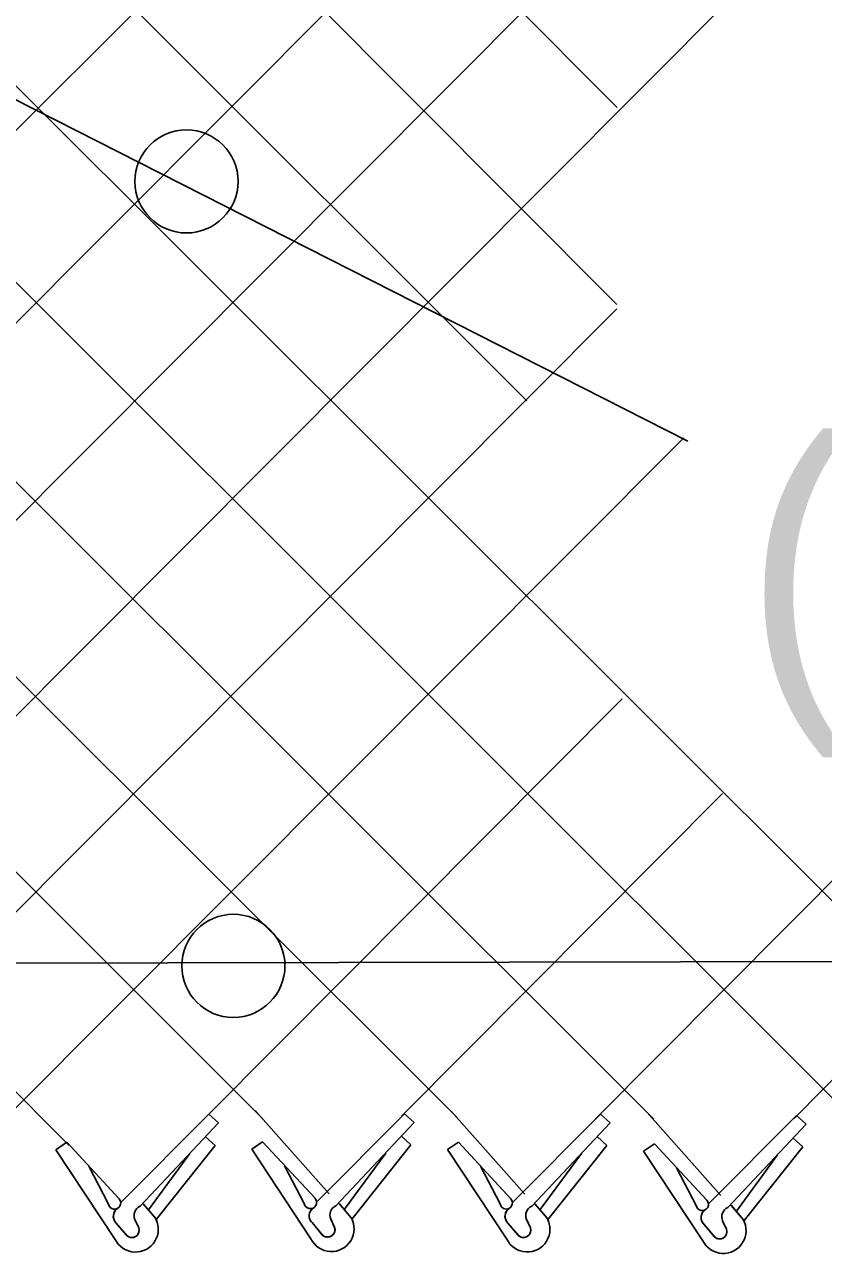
# Model space of a CAD drawing. Extents: x 0 to 2.85, y -0.1 to 1.83.
# Drawn here: x 1.407 to 1.4399, y 1.2844 to 1.335 of the extents above; entities that cross this region are included whole.
import ezdxf

# ---------------------------------------------------------------- set-up
doc = ezdxf.new("R2010")
doc.units = 0
for name, color, linetype in [('CT_Dimensions', 7, 'Continuous'), ('sb_Chainlink Fence', 7, 'Continuous'), ('sb_Existing Structural Steel', 7, 'Continuous')]:
    doc.layers.add(name, color=color, linetype=linetype)

msp = doc.modelspace()

# ---------------------------------------------------------------- linework, layer by layer
at = {"layer": 'sb_Chainlink Fence'}
for p, q in [((1.309825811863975, 1.3968637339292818), (1.416809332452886, 1.2899950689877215)), ((1.317879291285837, 1.3968433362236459), (1.4247986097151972, 1.290038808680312)), ((1.3259335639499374, 1.396859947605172), (1.4329119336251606, 1.2899438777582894)), ((1.3739056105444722, 1.2898165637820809), (1.4805302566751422, 1.3968198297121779)), ((1.3344004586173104, 1.396609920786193), (1.440911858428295, 1.2901536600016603)), ((1.342453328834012, 1.396604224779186), (1.4490435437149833, 1.2901329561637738)), ((1.3505460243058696, 1.396607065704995), (1.4276839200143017, 1.3195015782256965)), ((1.3585995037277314, 1.3965866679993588), (1.4313940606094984, 1.3234575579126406)), ((1.3660504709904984, 1.290039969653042), (1.4728133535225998, 1.3966894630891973)), ((1.3666537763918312, 1.3966032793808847), (1.4314088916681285, 1.3315628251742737)), ((1.3821712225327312, 1.2899943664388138), (1.4865447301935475, 1.3947634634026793)), ((1.305195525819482, 1.3929605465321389), (1.408869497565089, 1.2888641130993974)), ((1.3902247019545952, 1.2900351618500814), (1.4865427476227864, 1.3867004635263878)), ((1.3984073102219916, 1.290177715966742), (1.431390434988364, 1.3232829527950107)), ((1.4063214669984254, 1.2900591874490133), (1.4341420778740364, 1.3179831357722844)), ((1.4145615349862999, 1.2900978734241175), (1.4316061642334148, 1.3072463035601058)), ((1.438677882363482, 1.2899809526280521), (1.4557632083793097, 1.3072407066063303)), ((1.4225389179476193, 1.2900709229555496), (1.4357376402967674, 1.3033483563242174)), ((1.4305045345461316, 1.289947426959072), (1.4438889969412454, 1.3034297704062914)), ((1.4109820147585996, 1.286509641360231), (1.414609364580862, 1.2901524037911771)), ((1.4150051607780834, 1.2897937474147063), (1.414609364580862, 1.2901524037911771)), ((1.4165188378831, 1.2902998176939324), (1.4195541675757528, 1.2868821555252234)), ((1.4190354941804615, 1.2865300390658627), (1.422662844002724, 1.290172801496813)), ((1.4230586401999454, 1.2898141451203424), (1.422662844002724, 1.290172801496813)), ((1.4245731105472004, 1.2902832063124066), (1.4276084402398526, 1.286865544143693)), ((1.42708976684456, 1.2865134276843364), (1.4307171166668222, 1.2901561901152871)), ((1.4311129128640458, 1.2897975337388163), (1.4307171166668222, 1.2901561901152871)), ((1.4326355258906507, 1.290223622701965), (1.4356708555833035, 1.2868059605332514)), ((1.43515218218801, 1.2864538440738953), (1.4387795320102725, 1.2900966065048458)), ((1.4391753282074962, 1.2897379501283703), (1.4387795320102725, 1.2900966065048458)), ((1.4117797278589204, 1.286367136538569), (1.4150051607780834, 1.2897937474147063)), ((1.4198332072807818, 1.2863875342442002), (1.4230586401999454, 1.2898141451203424)), ((1.4278874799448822, 1.2863709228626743), (1.4311129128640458, 1.2897975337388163)), ((1.4359498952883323, 1.2863113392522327), (1.4391753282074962, 1.2897379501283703)), ((1.414870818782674, 1.2888677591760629), (1.4144750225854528, 1.2892264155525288)), ((1.4229242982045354, 1.2888881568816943), (1.4225285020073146, 1.289246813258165)), ((1.4309785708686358, 1.288871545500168), (1.4305827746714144, 1.2892302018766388)), ((1.4390409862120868, 1.288811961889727), (1.4386451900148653, 1.2891706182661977)), ((1.40832130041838, 1.2886918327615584), (1.408767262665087, 1.2889965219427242)), ((1.4107577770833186, 1.2850029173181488), (1.40832130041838, 1.2886918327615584)), ((1.408767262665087, 1.2889965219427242), (1.410923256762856, 1.2866728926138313)), ((1.408767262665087, 1.2889965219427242), (1.4109370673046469, 1.2866591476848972)), ((1.414870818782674, 1.2888677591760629), (1.4124579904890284, 1.2858330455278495)), ((1.4163747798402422, 1.2887122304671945), (1.416820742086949, 1.2890169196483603)), ((1.41881125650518, 1.2850233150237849), (1.4163747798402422, 1.2887122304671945)), ((1.416820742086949, 1.2890169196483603), (1.418976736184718, 1.2866932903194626)), ((1.416820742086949, 1.2890169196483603), (1.418990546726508, 1.2866795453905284)), ((1.4218852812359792, 1.2885560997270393), (1.4201882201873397, 1.2862461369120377)), ((1.4229242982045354, 1.2888881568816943), (1.4205114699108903, 1.2858534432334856)), ((1.4244290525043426, 1.2886956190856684), (1.4248750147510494, 1.2890003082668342)), ((1.4268655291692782, 1.2850067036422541), (1.4244290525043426, 1.2886956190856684)), ((1.4248750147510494, 1.2890003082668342), (1.4270310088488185, 1.2866766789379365)), ((1.4248750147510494, 1.2890003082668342), (1.4270448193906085, 1.2866629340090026)), ((1.429939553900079, 1.2885394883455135), (1.4282424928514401, 1.2862295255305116)), ((1.4309785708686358, 1.288871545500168), (1.4285657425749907, 1.2858368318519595)), ((1.432491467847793, 1.2886360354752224), (1.4329374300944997, 1.2889407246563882)), ((1.4349279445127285, 1.2849471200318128), (1.432491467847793, 1.2886360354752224)), ((1.4329374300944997, 1.2889407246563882), (1.4350934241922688, 1.2866170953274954)), ((1.4329374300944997, 1.2889407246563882), (1.4351072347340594, 1.2866033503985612)), ((1.4390409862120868, 1.288811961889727), (1.436628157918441, 1.2857772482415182)), ((1.4138318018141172, 1.2885357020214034), (1.4121347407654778, 1.2862257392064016)), ((1.43800196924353, 1.2884799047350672), (1.4363049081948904, 1.2861699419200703)), ((1.410480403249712, 1.286458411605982), (1.4096687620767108, 1.2880099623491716)), ((1.418533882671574, 1.2864788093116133), (1.4177222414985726, 1.2880303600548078)), ((1.4265881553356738, 1.2864621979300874), (1.425776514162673, 1.2880137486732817)), ((1.4346505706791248, 1.286402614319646), (1.4338389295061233, 1.2879541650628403)), ((1.411914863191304, 1.2864626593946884), (1.4124100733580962, 1.2858764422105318)), ((1.4119214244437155, 1.2864537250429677), (1.41241256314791, 1.2858744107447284)), ((1.419968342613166, 1.2864830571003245), (1.420463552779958, 1.2858968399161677)), ((1.4199749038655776, 1.2864741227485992), (1.4204660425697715, 1.2858948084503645)), ((1.4280226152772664, 1.2864664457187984), (1.4285178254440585, 1.2858802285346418)), ((1.4280291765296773, 1.2864575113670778), (1.428520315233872, 1.2858781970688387)), ((1.4360850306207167, 1.286406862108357), (1.4365802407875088, 1.2858206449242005)), ((1.4360915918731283, 1.2863979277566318), (1.4365827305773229, 1.2858186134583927)), ((1.4112093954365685, 1.2851879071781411), (1.4108053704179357, 1.2856716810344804)), ((1.4108053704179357, 1.2856716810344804), (1.4112504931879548, 1.2851446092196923)), ((1.4117314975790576, 1.2854734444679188), (1.411567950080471, 1.2858277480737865)), ((1.411568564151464, 1.2858151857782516), (1.4117311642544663, 1.2854814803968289)), ((1.4124100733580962, 1.2858764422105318), (1.4124464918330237, 1.2858083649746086)), ((1.4124464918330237, 1.2858083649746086), (1.4124775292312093, 1.2857355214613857)), ((1.4192628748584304, 1.285208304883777), (1.4188588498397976, 1.2856920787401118)), ((1.4188588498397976, 1.2856920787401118), (1.4193039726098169, 1.2851650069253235)), ((1.4197849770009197, 1.285493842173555), (1.419621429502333, 1.2858481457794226)), ((1.419622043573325, 1.2858355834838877), (1.4197846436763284, 1.28550187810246)), ((1.420463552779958, 1.2858968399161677), (1.4204999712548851, 1.2858287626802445)), ((1.4204999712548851, 1.2858287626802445), (1.4205310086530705, 1.2857559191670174)), ((1.4273171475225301, 1.2851916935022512), (1.4269131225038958, 1.2856754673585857)), ((1.4269131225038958, 1.2856754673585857), (1.4273582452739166, 1.2851483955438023)), ((1.4278392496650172, 1.2854772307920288), (1.4276757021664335, 1.2858315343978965)), ((1.4276763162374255, 1.2858189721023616), (1.4278389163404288, 1.285485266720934)), ((1.4285178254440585, 1.2858802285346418), (1.4285542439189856, 1.2858121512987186)), ((1.4285542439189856, 1.2858121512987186), (1.4285852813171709, 1.2857393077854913)), ((1.4353795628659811, 1.2851321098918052), (1.434975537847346, 1.2856158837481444)), ((1.434975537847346, 1.2856158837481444), (1.4354206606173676, 1.2850888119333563)), ((1.4359016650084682, 1.2854176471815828), (1.4357381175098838, 1.2857719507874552)), ((1.4357387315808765, 1.2857593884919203), (1.4359013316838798, 1.2854256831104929)), ((1.4365802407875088, 1.2858206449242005), (1.4366166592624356, 1.2857525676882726)), ((1.4366166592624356, 1.2857525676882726), (1.4366476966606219, 1.28567972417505))]:
    msp.add_line(p, q, dxfattribs=at)
for centre, radius, start, end in [((1.4107323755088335, 1.2865025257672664), 0.00025580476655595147, 189.9304409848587, 40.97853800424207), ((1.4187858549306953, 1.2865229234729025), 0.00025580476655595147, 189.9304409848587, 40.97853800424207), ((1.4268401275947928, 1.2865063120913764), 0.00025580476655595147, 189.9304409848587, 40.97853800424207), ((1.4349025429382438, 1.2864467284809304), 0.00025580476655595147, 189.9304409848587, 40.97853800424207), ((1.4110648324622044, 1.2859549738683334), 0.0003843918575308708, 126.9947472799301, 219.79833989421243), ((1.4110753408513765, 1.2859545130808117), 0.0003909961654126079, 127.7656421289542, 226.33281459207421), ((1.411955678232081, 1.2859870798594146), 0.00041880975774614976, 114.84216649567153, 203.51671506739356), ((1.4191183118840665, 1.2859753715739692), 0.0003843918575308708, 126.9947472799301, 219.79833989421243), ((1.4191288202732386, 1.2859749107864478), 0.0003909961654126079, 127.7656421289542, 226.33281459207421), ((1.420009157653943, 1.2860074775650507), 0.00041880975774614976, 114.84216649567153, 203.51671506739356), ((1.427172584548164, 1.2859587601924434), 0.0003843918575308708, 126.9947472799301, 219.79833989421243), ((1.427183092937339, 1.2859582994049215), 0.0003909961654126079, 127.7656421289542, 226.33281459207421), ((1.4280634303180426, 1.2859908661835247), 0.00041880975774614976, 114.84216649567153, 203.51671506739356), ((1.435234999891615, 1.285899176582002), 0.0003843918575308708, 126.9947472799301, 219.79833989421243), ((1.4352455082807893, 1.2858987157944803), 0.0003909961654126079, 127.7656421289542, 226.33281459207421), ((1.4361258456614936, 1.2859312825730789), 0.00041880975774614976, 114.84216649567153, 203.51671506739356), ((1.4115962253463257, 1.2854176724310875), 0.0009354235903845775, 206.32021657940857, 29.22686940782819), ((1.4196497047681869, 1.2854380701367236), 0.0009354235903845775, 206.32021657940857, 29.22686940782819), ((1.4277039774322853, 1.2854214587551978), 0.0009354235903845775, 206.32021657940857, 29.22686940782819), ((1.4357663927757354, 1.2853618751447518), 0.0009354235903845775, 206.32021657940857, 29.22686940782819), ((1.411442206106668, 1.2853823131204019), 0.00030330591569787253, 219.86319118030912, 17.48524419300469), ((1.411443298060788, 1.2853808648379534), 0.00030494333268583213, 230.78260140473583, 19.265642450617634), ((1.4194956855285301, 1.285402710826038), 0.00030330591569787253, 219.86319118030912, 17.48524419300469), ((1.4194967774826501, 1.2854012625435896), 0.00030494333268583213, 230.78260140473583, 19.265642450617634), ((1.4275499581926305, 1.285386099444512), 0.00030330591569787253, 219.86319118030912, 17.48524419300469), ((1.4275510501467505, 1.2853846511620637), 0.00030494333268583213, 230.78260140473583, 19.265642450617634), ((1.4356123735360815, 1.2853265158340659), 0.00030330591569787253, 219.86319118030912, 17.48524419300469), ((1.4356134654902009, 1.2853250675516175), 0.00030494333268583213, 230.78260140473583, 19.265642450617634)]:
    msp.add_arc(centre, radius, start, end, dxfattribs=at)
at = {"layer": 'sb_Existing Structural Steel'}
for p, q in [((1.4065593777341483, 1.331934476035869), (1.4343026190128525, 1.3178359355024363)), ((1.065275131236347, 1.2958066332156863), (1.486720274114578, 1.29650651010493))]:
    msp.add_line(p, q, dxfattribs=at)
for centre in [(1.413691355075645, 1.3285245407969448), (1.4156198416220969, 1.2962556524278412)]:
    msp.add_circle(centre, 0.0021204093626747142, dxfattribs=at)

# ---------------------------------------------------------------- texts
at = {"layer": 'CT_Dimensions'}
msp.add_text('(TYP.)', height=0.01, dxfattribs=at).set_placement((1.4366323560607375, 1.3078363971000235))

doc.saveas('drawing.dxf')
